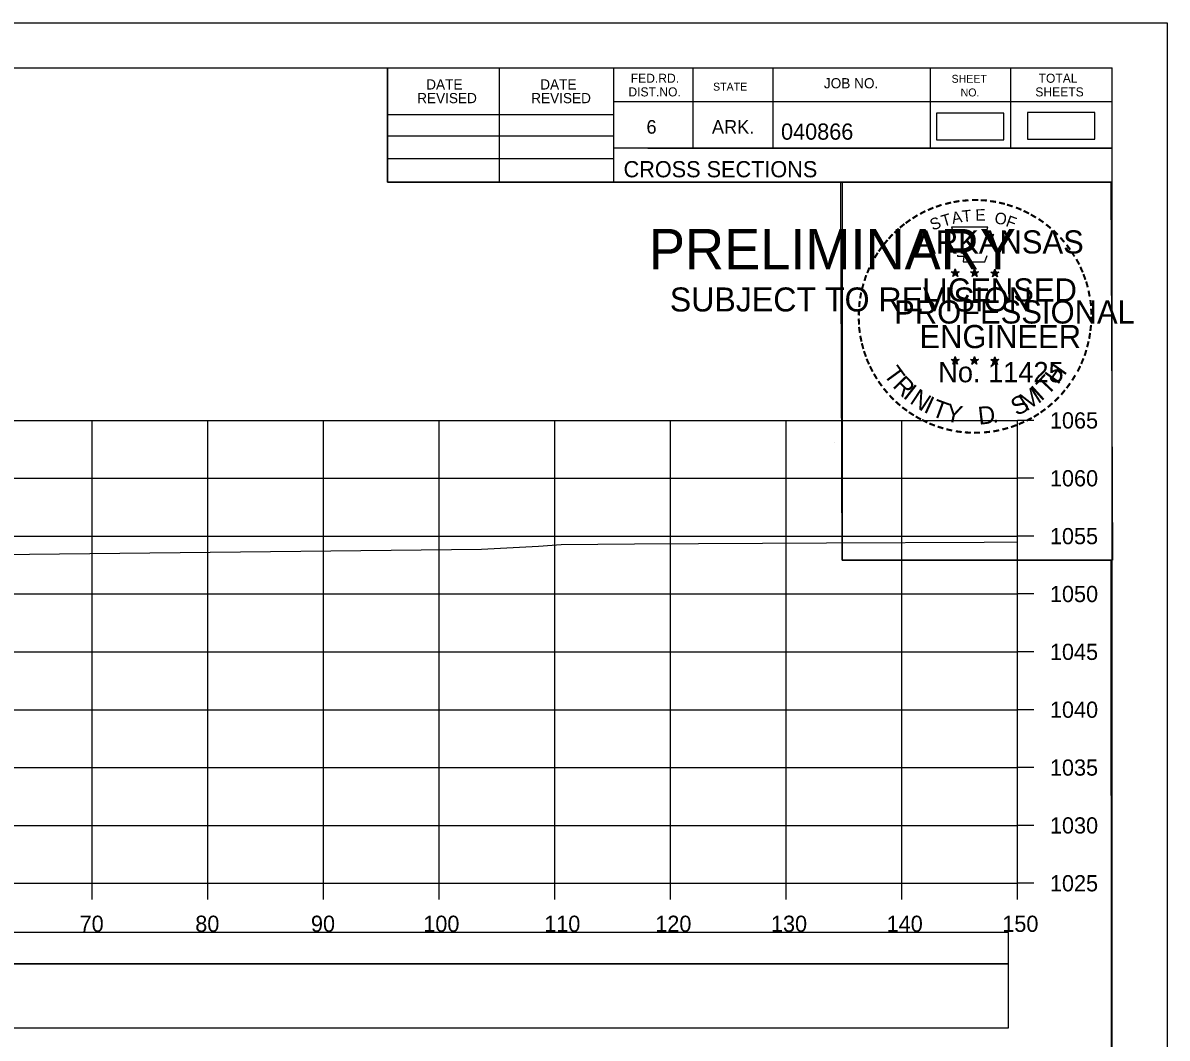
# Model space of a CAD drawing. Extents: x 1370565 to 1374448, y 301010 to 304637.
# Drawn here: x 1370799 to 1370898, y 304549.5 to 304637.2 of the extents above; entities that cross this region are included whole.
import ezdxf

# ---------------------------------------------------------------- set-up
doc = ezdxf.new("R2010")
doc.units = 0
for name, color, linetype in [('Default', 7, 'Continuous'), ('R_Axis', 7, 'Continuous'), ('R_Axis Annot', 7, 'Continuous'), ('R_Border', 7, 'Continuous'), ('R_Border PE', 7, 'Continuous'), ('R_Border Prem', 7, 'Continuous'), ('R_Drive', 7, 'Continuous'), ('R_Exist Surface', 7, 'Continuous'), ('R_Grid', 7, 'Continuous'), ('R_No Plot', 7, 'Continuous')]:
    doc.layers.add(name, color=color, linetype=linetype)

msp = doc.modelspace()

# ---------------------------------------------------------------- linework, layer by layer
at = {"layer": 'Default'}
msp.add_lwpolyline([(1370878.019, 304627.125), (1370883.853, 304627.125), (1370883.853, 304629.435), (1370878.019, 304629.435)], close=True, dxfattribs=at)
at = {"layer": 'R_Axis'}
for p, q in [((1370885.026, 304562.884), (1370885.026, 304602.884)), ((1370886.426, 304602.884), (1370885.026, 304602.884)), ((1370886.426, 304597.884), (1370885.026, 304597.884)), ((1370886.426, 304592.884), (1370885.026, 304592.884)), ((1370886.426, 304587.884), (1370885.026, 304587.884)), ((1370886.426, 304582.884), (1370885.026, 304582.884)), ((1370886.426, 304577.884), (1370885.026, 304577.884)), ((1370886.426, 304572.884), (1370885.026, 304572.884)), ((1370886.426, 304567.884), (1370885.026, 304567.884)), ((1370585.026, 304562.884), (1370885.026, 304562.884)), ((1370805.026, 304561.484), (1370805.026, 304562.884)), ((1370815.026, 304561.484), (1370815.026, 304562.884)), ((1370825.026, 304561.484), (1370825.026, 304562.884)), ((1370835.026, 304561.484), (1370835.026, 304562.884)), ((1370845.026, 304561.484), (1370845.026, 304562.884)), ((1370855.026, 304561.484), (1370855.026, 304562.884)), ((1370865.026, 304561.484), (1370865.026, 304562.884)), ((1370875.026, 304561.484), (1370875.026, 304562.884)), ((1370885.026, 304561.484), (1370885.026, 304562.884)), ((1370886.426, 304562.884), (1370885.026, 304562.884))]:
    msp.add_line(p, q, dxfattribs=at)
at = {"layer": 'R_Border'}
for p, q in [((1370577.026, 304633.344), (1370893.206, 304633.344)), ((1370830.566, 304623.464), (1370830.566, 304633.344)), ((1370840.246, 304623.464), (1370840.246, 304633.344)), ((1370850.106, 304633.344), (1370850.106, 304623.464)), ((1370856.946, 304633.344), (1370856.946, 304626.404)), ((1370863.886, 304633.344), (1370863.886, 304626.404)), ((1370877.466, 304633.344), (1370877.466, 304626.404)), ((1370884.406, 304633.344), (1370884.406, 304626.404)), ((1370893.206, 304427.884), (1370893.206, 304633.344)), ((1370893.206, 304630.404), (1370850.106, 304630.404)), ((1370893.206, 304630.424), (1370893.206, 304630.424)), ((1370830.566, 304629.324), (1370850.106, 304629.324)), ((1370830.566, 304627.464), (1370850.106, 304627.464)), ((1370893.206, 304626.404), (1370850.106, 304626.404)), ((1370853.066, 304626.404), (1370893.206, 304626.404)), ((1370830.566, 304625.524), (1370850.106, 304625.524)), ((1370893.206, 304623.464), (1370830.566, 304623.464))]:
    msp.add_line(p, q, dxfattribs=at)
at = {"layer": 'R_Border PE'}
for p, q in [((1370879.291, 304615.719), (1370879.64, 304615.608)), ((1370879.291, 304615.719), (1370879.544, 304615.674)), ((1370879.291, 304615.719), (1370879.528, 304615.597)), ((1370879.424, 304615.311), (1370879.64, 304615.608)), ((1370879.424, 304615.311), (1370879.55, 304615.555)), ((1370879.424, 304615.311), (1370879.638, 304615.528)), ((1370879.64, 304615.973), (1370879.599, 304615.721)), ((1370879.853, 304615.311), (1370879.638, 304615.525)), ((1370879.64, 304615.608), (1370879.64, 304615.973)), ((1370879.64, 304615.973), (1370879.689, 304615.723)), ((1370879.987, 304615.719), (1370879.64, 304615.608)), ((1370879.853, 304615.311), (1370879.64, 304615.608)), ((1370879.987, 304615.719), (1370879.701, 304615.67)), ((1370879.853, 304615.311), (1370879.716, 304615.602)), ((1370879.987, 304615.719), (1370879.783, 304615.617)), ((1370880.961, 304615.719), (1370881.31, 304615.608)), ((1370880.961, 304615.719), (1370881.214, 304615.674)), ((1370880.961, 304615.719), (1370881.198, 304615.597)), ((1370881.094, 304615.311), (1370881.31, 304615.608)), ((1370881.094, 304615.311), (1370881.22, 304615.555)), ((1370881.094, 304615.311), (1370881.308, 304615.528)), ((1370881.31, 304615.973), (1370881.269, 304615.721)), ((1370881.523, 304615.311), (1370881.308, 304615.525)), ((1370881.31, 304615.608), (1370881.31, 304615.973)), ((1370881.31, 304615.973), (1370881.359, 304615.723)), ((1370881.657, 304615.719), (1370881.31, 304615.608)), ((1370881.523, 304615.311), (1370881.31, 304615.608)), ((1370881.657, 304615.719), (1370881.371, 304615.67)), ((1370881.523, 304615.311), (1370881.386, 304615.602)), ((1370881.657, 304615.719), (1370881.453, 304615.617)), ((1370882.725, 304615.707), (1370883.074, 304615.596)), ((1370882.725, 304615.707), (1370882.978, 304615.662)), ((1370882.725, 304615.707), (1370882.962, 304615.585)), ((1370882.858, 304615.299), (1370883.074, 304615.596)), ((1370882.858, 304615.299), (1370882.984, 304615.543)), ((1370882.858, 304615.299), (1370883.072, 304615.516)), ((1370883.074, 304615.961), (1370883.033, 304615.709)), ((1370883.287, 304615.299), (1370883.072, 304615.513)), ((1370883.074, 304615.596), (1370883.074, 304615.961)), ((1370883.074, 304615.961), (1370883.123, 304615.711)), ((1370883.421, 304615.707), (1370883.074, 304615.596)), ((1370883.287, 304615.299), (1370883.074, 304615.596)), ((1370883.421, 304615.707), (1370883.135, 304615.658)), ((1370883.287, 304615.299), (1370883.15, 304615.59)), ((1370883.421, 304615.707), (1370883.217, 304615.605)), ((1370879.287, 304608.146), (1370879.636, 304608.035)), ((1370879.287, 304608.146), (1370879.54, 304608.101)), ((1370879.287, 304608.146), (1370879.524, 304608.024)), ((1370879.636, 304608.4), (1370879.595, 304608.148)), ((1370879.636, 304608.035), (1370879.636, 304608.4)), ((1370879.636, 304608.4), (1370879.685, 304608.15)), ((1370879.983, 304608.146), (1370879.636, 304608.035)), ((1370879.983, 304608.146), (1370879.697, 304608.097)), ((1370879.983, 304608.146), (1370879.779, 304608.044)), ((1370880.956, 304608.146), (1370881.305, 304608.035)), ((1370880.956, 304608.146), (1370881.209, 304608.101)), ((1370880.956, 304608.146), (1370881.193, 304608.024)), ((1370881.305, 304608.4), (1370881.264, 304608.148)), ((1370881.305, 304608.035), (1370881.305, 304608.4)), ((1370881.305, 304608.4), (1370881.354, 304608.15)), ((1370881.652, 304608.146), (1370881.305, 304608.035)), ((1370881.652, 304608.146), (1370881.366, 304608.097)), ((1370881.652, 304608.146), (1370881.448, 304608.044)), ((1370882.723, 304608.136), (1370883.072, 304608.025)), ((1370882.723, 304608.136), (1370882.976, 304608.091)), ((1370882.723, 304608.136), (1370882.96, 304608.014)), ((1370883.072, 304608.39), (1370883.031, 304608.138)), ((1370883.072, 304608.025), (1370883.072, 304608.39)), ((1370883.072, 304608.39), (1370883.121, 304608.14)), ((1370883.419, 304608.136), (1370883.072, 304608.025)), ((1370883.419, 304608.136), (1370883.133, 304608.087)), ((1370883.419, 304608.136), (1370883.215, 304608.034)), ((1370879.42, 304607.738), (1370879.636, 304608.035)), ((1370879.42, 304607.738), (1370879.546, 304607.982)), ((1370879.42, 304607.738), (1370879.634, 304607.955)), ((1370879.849, 304607.738), (1370879.634, 304607.952)), ((1370879.849, 304607.738), (1370879.636, 304608.035)), ((1370879.849, 304607.738), (1370879.712, 304608.029)), ((1370881.089, 304607.738), (1370881.305, 304608.035)), ((1370881.089, 304607.738), (1370881.215, 304607.982)), ((1370881.089, 304607.738), (1370881.303, 304607.955)), ((1370881.518, 304607.738), (1370881.303, 304607.952)), ((1370881.518, 304607.738), (1370881.305, 304608.035)), ((1370881.518, 304607.738), (1370881.381, 304608.029)), ((1370882.856, 304607.728), (1370883.072, 304608.025)), ((1370882.856, 304607.728), (1370882.982, 304607.972)), ((1370882.856, 304607.728), (1370883.07, 304607.945)), ((1370883.285, 304607.728), (1370883.07, 304607.942)), ((1370883.285, 304607.728), (1370883.072, 304608.025)), ((1370883.285, 304607.728), (1370883.148, 304608.019))]:
    msp.add_line(p, q, dxfattribs=at)
for points in [[(1370879.332, 304619.597), (1370879.601, 304618.77)], [(1370882.843, 304618.675), (1370882.985, 304618.959), (1370882.3, 304618.935), (1370882.448, 304619.597), (1370879.332, 304619.597)], [(1370879.824, 304617.174), (1370879.824, 304617.087), (1370880.387, 304617.068), (1370880.333, 304616.595), (1370882.203, 304616.595), (1370882.404, 304617.131)], [(1370879.64, 304615.973), (1370879.853, 304615.311), (1370879.291, 304615.719), (1370879.987, 304615.719), (1370879.424, 304615.311), (1370879.64, 304615.973)], [(1370881.31, 304615.973), (1370881.523, 304615.311), (1370880.961, 304615.719), (1370881.657, 304615.719), (1370881.094, 304615.311), (1370881.31, 304615.973)], [(1370883.074, 304615.961), (1370883.287, 304615.299), (1370882.725, 304615.707), (1370883.421, 304615.707), (1370882.858, 304615.299), (1370883.074, 304615.961)], [(1370879.636, 304608.4), (1370879.849, 304607.738), (1370879.287, 304608.146), (1370879.983, 304608.146), (1370879.42, 304607.738), (1370879.636, 304608.4)], [(1370881.305, 304608.4), (1370881.518, 304607.738), (1370880.956, 304608.146), (1370881.652, 304608.146), (1370881.089, 304607.738), (1370881.305, 304608.4)], [(1370883.072, 304608.39), (1370883.285, 304607.728), (1370882.723, 304608.136), (1370883.419, 304608.136), (1370882.856, 304607.728), (1370883.072, 304608.39)]]:
    msp.add_lwpolyline(points, dxfattribs=at)
for centre, radius in [((1370879.639, 304615.607), 0.172), ((1370879.639, 304615.607), 0.145), ((1370879.639, 304615.607), 0.116), ((1370879.639, 304615.607), 0.0991), ((1370879.639, 304615.607), 0.0747), ((1370879.639, 304615.607), 0.0495), ((1370879.639, 304615.607), 0.0296), ((1370881.309, 304615.607), 0.172), ((1370881.309, 304615.607), 0.145), ((1370881.309, 304615.607), 0.116), ((1370881.309, 304615.607), 0.0991), ((1370881.309, 304615.607), 0.0747), ((1370881.309, 304615.607), 0.0495), ((1370881.309, 304615.607), 0.0296), ((1370883.073, 304615.595), 0.172), ((1370883.073, 304615.595), 0.145), ((1370883.073, 304615.595), 0.116), ((1370883.073, 304615.595), 0.0991), ((1370883.073, 304615.595), 0.0747), ((1370883.073, 304615.595), 0.0495), ((1370883.073, 304615.595), 0.0296), ((1370879.635, 304608.034), 0.172), ((1370879.635, 304608.034), 0.145), ((1370879.635, 304608.034), 0.116), ((1370879.635, 304608.034), 0.0991), ((1370879.635, 304608.034), 0.0747), ((1370881.304, 304608.034), 0.172), ((1370881.304, 304608.034), 0.145), ((1370881.304, 304608.034), 0.116), ((1370881.304, 304608.034), 0.0991), ((1370881.304, 304608.034), 0.0747), ((1370883.071, 304608.024), 0.172), ((1370883.071, 304608.024), 0.145), ((1370883.071, 304608.024), 0.116), ((1370883.071, 304608.024), 0.0991), ((1370883.071, 304608.024), 0.0747), ((1370879.635, 304608.034), 0.0495), ((1370879.635, 304608.034), 0.0296), ((1370881.304, 304608.034), 0.0495), ((1370881.304, 304608.034), 0.0296), ((1370883.071, 304608.024), 0.0495), ((1370883.071, 304608.024), 0.0296)]:
    msp.add_circle(centre, radius, dxfattribs=at)
at = {"layer": 'R_Drive'}
for points in [[(1370885.889, 304627.196), (1370891.723, 304627.196), (1370891.723, 304629.506), (1370885.889, 304629.506)], [(1370585.817, 304555.923), (1370884.235, 304555.923), (1370884.235, 304558.628), (1370585.817, 304558.628)], [(1370585.817, 304550.4), (1370884.235, 304550.4), (1370884.235, 304555.923), (1370585.817, 304555.923)]]:
    msp.add_lwpolyline(points, close=True, dxfattribs=at)
at = {"layer": 'R_Exist Surface'}
msp.add_lwpolyline([(1370695.852, 304586.589), (1370706.878, 304586.717), (1370710.54, 304587.095), (1370724.648, 304588.487), (1370728.147, 304588.57), (1370734.945, 304588.731), (1370739.301, 304588.625), (1370745.403, 304588.476), (1370752.352, 304587.606), (1370759.606, 304586.702), (1370772.489, 304589.734), (1370777.796, 304591.045), (1370794.359, 304591.255), (1370838.696, 304591.771), (1370843.616, 304592.011), (1370845.567, 304592.156), (1370851.926, 304592.204), (1370868.504, 304592.308), (1370882.136, 304592.362), (1370885.026, 304592.403)], dxfattribs=at)
at = {"layer": 'R_Grid'}
for p, q in [((1370585.026, 304602.884), (1370885.026, 304602.884)), ((1370805.026, 304562.884), (1370805.026, 304602.884)), ((1370815.026, 304562.884), (1370815.026, 304602.884)), ((1370825.026, 304562.884), (1370825.026, 304602.884)), ((1370835.026, 304562.884), (1370835.026, 304602.884)), ((1370845.026, 304562.884), (1370845.026, 304602.884)), ((1370855.026, 304562.884), (1370855.026, 304602.884)), ((1370865.026, 304562.884), (1370865.026, 304602.884)), ((1370875.026, 304562.884), (1370875.026, 304602.884)), ((1370885.026, 304562.884), (1370885.026, 304602.884)), ((1370585.026, 304597.884), (1370885.026, 304597.884)), ((1370585.026, 304592.884), (1370885.026, 304592.884)), ((1370585.026, 304587.884), (1370885.026, 304587.884)), ((1370585.026, 304582.884), (1370885.026, 304582.884)), ((1370585.026, 304577.884), (1370885.026, 304577.884)), ((1370585.026, 304572.884), (1370885.026, 304572.884)), ((1370585.026, 304567.884), (1370885.026, 304567.884)), ((1370585.026, 304562.884), (1370885.026, 304562.884))]:
    msp.add_line(p, q, dxfattribs=at)
at = {"layer": 'R_No Plot'}
for p, q in [((1370564.625, 304637.238), (1370897.958, 304637.238)), ((1370869.24, 304601.008), (1370869.24, 304601.008))]:
    msp.add_line(p, q, dxfattribs=at)
for points in [[(1370564.618, 304637.238), (1370897.958, 304637.238), (1370897.958, 304423.901), (1370564.618, 304423.901)], [(1370810.946, 304633.344), (1370830.566, 304633.344), (1370830.566, 304623.464), (1370846.678, 304623.464), (1370869.877, 304623.464), (1370869.877, 304590.793), (1370893.085, 304590.793), (1370893.206, 304427.884), (1370577.026, 304427.884), (1370577.026, 304633.344)], [(1370869.737, 304623.464), (1370893.085, 304623.464), (1370893.225, 304590.793), (1370869.877, 304590.793)]]:
    msp.add_lwpolyline(points, close=True, dxfattribs=at)

# ---------------------------------------------------------------- texts
at = {"layer": 'R_Axis Annot'}
for s, p in [('1065', (1370887.826, 304602.184)), ('1060', (1370887.826, 304597.184)), ('1055', (1370887.826, 304592.184)), ('1050', (1370887.826, 304587.184)), ('1045', (1370887.826, 304582.184)), ('1040', (1370887.826, 304577.184)), ('1035', (1370887.826, 304572.184)), ('1030', (1370887.826, 304567.184)), ('1025', (1370887.826, 304562.184)), ('70', (1370803.94, 304558.684)), ('80', (1370813.94, 304558.684)), ('90', (1370823.94, 304558.684)), ('100', (1370833.653, 304558.684)), ('110', (1370844.105, 304558.684)), ('120', (1370853.709, 304558.684)), ('130', (1370863.709, 304558.684)), ('140', (1370873.709, 304558.684)), ('150', (1370883.709, 304558.684))]:
    msp.add_text(s, height=1.4, dxfattribs=at).set_placement(p)
at = {"layer": 'R_Border'}
for s, height, p in [('FED.RD.', 0.7819, (1370851.586, 304632.064)), ('TOTAL', 0.7819, (1370886.846, 304632.064)), ('DATE', 0.8792, (1370833.904, 304631.48)), ('DATE', 0.8792, (1370843.764, 304631.48)), ('STATE', 0.684, (1370858.706, 304631.384)), ('JOB NO.', 0.8792, (1370868.286, 304631.584)), ('SHEET', 0.684, (1370879.326, 304632.064)), ('REVISED', 0.8792, (1370833.124, 304630.3)), ('REVISED', 0.8792, (1370842.984, 304630.3)), ('DIST.NO.', 0.7819, (1370851.386, 304630.884)), ('NO.', 0.684, (1370880.106, 304630.884)), ('SHEETS', 0.7819, (1370886.566, 304630.884)), ('6', 1.172, (1370852.946, 304627.664)), ('ARK.', 1.1723, (1370858.606, 304627.664)), ('040866', 1.4, (1370864.582, 304627.143)), ('CROSS SECTIONS', 1.4, (1370850.969, 304623.894))]:
    msp.add_text(s, height=height, rotation=360, dxfattribs=at).set_placement(p)
at = {"layer": 'R_Border PE'}
for s, height, rotation, p in [('-', 1.6, 5.89682, (1370880.237, 304621.237)), ('-', 1.6, 0.18623, (1370881.009, 304621.309)), ('-', 1.6, 357.74304, (1370881.732, 304621.296)), ('-', 1.6, 28.79182, (1370876.813, 304620.138)), ('-', 1.6, 24.30721, (1370877.446, 304620.455)), ('-', 1.6, 19.17608, (1370878.08, 304620.724)), ('-', 1.6, 13.63015, (1370878.83, 304620.965)), ('-', 1.6, 10.21935, (1370879.508, 304621.127)), ('T', 1, 6.02276, (1370880.276, 304620.023)), ('E', 1, 0.83234, (1370881.381, 304620.133)), ('-', 1.6, 352.16172, (1370882.476, 304621.24)), ('-', 1.6, 347.20489, (1370883.195, 304621.126)), ('-', 1.6, 342.3362, (1370883.83, 304620.971)), ('-', 1.6, 337.85509, (1370884.565, 304620.748)), ('-', 1.6, 334.12109, (1370885.196, 304620.477)), ('-', 1.6, 36.23174, (1370875.638, 304619.373)), ('-', 1.6, 34.06357, (1370876.216, 304619.768)), ('S', 1, 21.59401, (1370877.687, 304619.275)), ('T', 1, 16.4036, (1370878.601, 304619.606)), ('A', 1, 11.21318, (1370879.427, 304619.857)), ('O', 1, 350.4515, (1370882.985, 304619.923)), ('F', 1, 340.07066, (1370883.939, 304619.695)), ('-', 1.6, 329.64089, (1370885.775, 304620.194)), ('-', 1.6, 325.86266, (1370886.418, 304619.833)), ('-', 1.6, 48.42305, (1370874.281, 304618.1)), ('-', 1.6, 42.96224, (1370874.729, 304618.578)), ('-', 1.6, 38.95066, (1370875.162, 304618.995)), ('ARKANSAS', 2, 360, (1370876.185, 304617.309)), ('-', 1.6, 320.52971, (1370887.028, 304619.407)), ('-', 1.6, 315.57859, (1370887.627, 304618.919)), ('-', 1.6, 50.61417, (1370873.878, 304617.614)), ('-', 1.6, 309.87973, (1370888.196, 304618.369)), ('-', 1.6, 306.65218, (1370888.721, 304617.767)), ('-', 1.6, 58.07063, (1370873.14, 304616.52)), ('-', 1.6, 54.23247, (1370873.465, 304617.047)), ('-', 1.4, 303.67529, (1370889.207, 304617.199)), ('-', 1.6, 67.77427, (1370872.568, 304615.295)), ('-', 1.6, 62.87135, (1370872.827, 304615.906)), ('-', 1.6, 299.66835, (1370889.526, 304616.592)), ('-', 1.6, 294.66279, (1370889.85, 304615.98)), ('-', 1.6, 72.39447, (1370872.349, 304614.665)), ('LICENSED', 2, 360, (1370876.782, 304613.16)), ('DWB', 0.01, 360, (1370879.627, 304615.603)), ('DWB', 0.01, 360, (1370881.297, 304615.603)), ('DWB', 0.01, 360, (1370883.061, 304615.592)), ('-', 1.6, 290.57283, (1370890.107, 304615.403)), ('-', 1.6, 75.46096, (1370872.152, 304613.951)), ('-', 1.6, 285.12326, (1370890.341, 304614.823)), ('-', 1.6, 280.54934, (1370890.541, 304614.081)), ('-', 1.6, 85.18634, (1370871.944, 304612.547)), ('-', 1.6, 81.20126, (1370872.02, 304613.238)), ('PROFESSIONAL', 2, 360, (1370874.359, 304611.256)), ('-', 1.6, 276.59616, (1370890.703, 304613.313)), ('-', 1.6, 89.06224, (1370871.919, 304611.846)), ('-', 1.6, 274.33011, (1370890.763, 304612.591)), ('-', 1.6, 94.19588, (1370871.954, 304611.121)), ('ENGINEER', 2, 360, (1370876.546, 304609.131)), ('-', 1.6, 263.5172, (1370890.778, 304611.293)), ('-', 1.6, 269.94067, (1370890.797, 304611.959)), ('-', 1.6, 98.94793, (1370872.026, 304610.454)), ('-', 1.6, 101.71495, (1370872.161, 304609.721)), ('-', 1.6, 260.99529, (1370890.707, 304610.639)), ('-', 1.6, 105.45785, (1370872.323, 304609.126)), ('-', 1.6, 255.7626, (1370890.597, 304609.961)), ('-', 1.6, 109.08742, (1370872.538, 304608.495)), ('-', 1.6, 114.06432, (1370872.792, 304607.899)), ('-', 1.6, 247.88866, (1370890.193, 304608.568)), ('-', 1.6, 252.86809, (1370890.416, 304609.241)), ('-', 1.6, 115.72885, (1370873.097, 304607.281)), ('T', 1.54, 306.04056, (1370873.395, 304606.873)), ('No. 11425', 1.757, 360, (1370878.173, 304606.18)), ('DWB', 0.01, 360, (1370879.623, 304608.03)), ('DWB', 0.01, 360, (1370881.292, 304608.03)), ('DWB', 0.01, 360, (1370883.059, 304608.02)), ('H', 1.54, 54.60883, (1370888.516, 304605.908)), ('-', 1.6, 244.61971, (1370889.931, 304607.939)), ('-', 1.6, 120.44712, (1370873.454, 304606.695)), ('-', 1.6, 125.89344, (1370873.857, 304606.134)), ('R', 1.54, 314.00497, (1370874.158, 304605.825)), ('T', 1.54, 46.64442, (1370887.626, 304604.966)), ('-', 1.6, 233.84524, (1370889.135, 304606.534)), ('-', 1.6, 239.07125, (1370889.537, 304607.187)), ('-', 1.6, 130.71812, (1370874.319, 304605.582)), ('I', 1.54, 321.96938, (1370875.058, 304604.893)), ('N', 1.54, 326.50021, (1370875.625, 304604.422)), ('M', 1.54, 32.65632, (1370885.78, 304603.641)), ('I', 1.54, 42.11359, (1370887.064, 304604.488)), ('-', 1.6, 231.25377, (1370888.705, 304605.968)), ('-', 1.6, 134.22381, (1370874.836, 304605.037)), ('-', 1.6, 138.93382, (1370875.361, 304604.573)), ('I', 1.54, 335.36034, (1370876.834, 304603.636)), ('T', 1.54, 339.89117, (1370877.495, 304603.308)), ('Y', 1.54, 347.85558, (1370878.712, 304602.863)), ('D', 1.54, 6.39691, (1370881.696, 304602.504)), ('S', 1.54, 26.9312, (1370884.941, 304603.235)), ('-', 1.6, 221.08509, (1370887.704, 304604.895)), ('-', 1.6, 225.76533, (1370888.226, 304605.404)), ('-', 1.6, 144.64634, (1370875.917, 304604.167)), ('-', 1.6, 148.08978, (1370876.478, 304603.796)), ('-', 1.6, 151.57039, (1370877.057, 304603.471)), ('-', 1.6, 207.35684, (1370886.063, 304603.69)), ('-', 1.6, 212.24909, (1370886.621, 304604.036)), ('-', 1.6, 215.73633, (1370887.155, 304604.423)), ('-', 1.6, 154.60019, (1370877.579, 304603.224)), ('-', 1.6, 158.56121, (1370878.203, 304602.97)), ('-', 1.6, 162.79826, (1370878.89, 304602.757)), ('-', 1.6, 167.55551, (1370879.605, 304602.593)), ('.', 1.54, 13.76417, (1370882.889, 304602.632)), ('-', 1.6, 195.47429, (1370884.143, 304602.856)), ('-', 1.6, 200.71842, (1370884.82, 304603.098)), ('-', 1.6, 204.25161, (1370885.439, 304603.371)), ('-', 1.6, 173.11546, (1370880.377, 304602.483)), ('-', 1.6, 176.51827, (1370881.125, 304602.43)), ('-', 1.6, 181.59176, (1370881.869, 304602.449)), ('-', 1.6, 185.81666, (1370882.678, 304602.525)), ('-', 1.6, 191.28576, (1370883.414, 304602.657))]:
    msp.add_text(s, height=height, rotation=rotation, dxfattribs=at).set_placement(p)
at = {"layer": 'R_Border Prem'}
for s, height, p in [('PRELIMINARY', 3.5, (1370853.157, 304615.927)), ('DWB', 0.01, (1370853.904, 304617.776)), ('SUBJECT TO REVISION', 2.07511, (1370854.966, 304612.298))]:
    msp.add_text(s, height=height, rotation=360, dxfattribs=at).set_placement(p)

doc.saveas('drawing.dxf')
